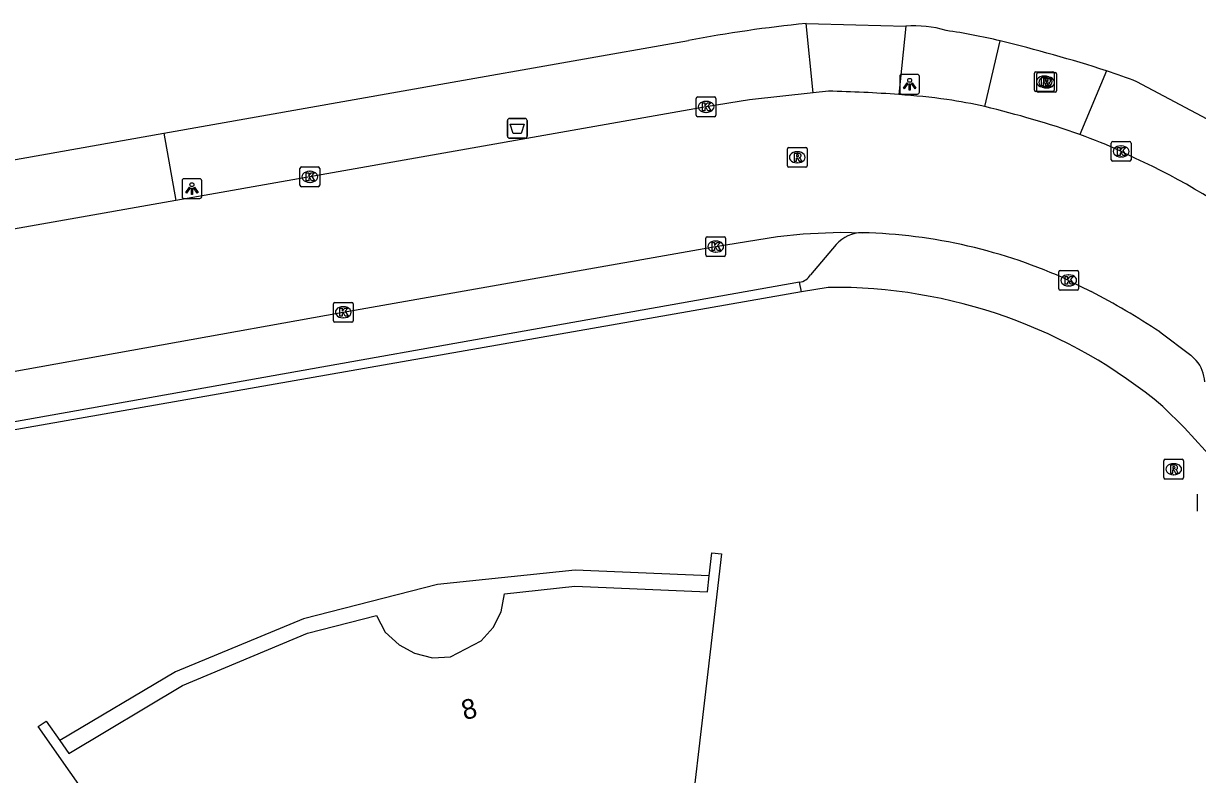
# Model space of a CAD drawing. Extents: x 155018 to 156648, y 383980 to 385733.
# Drawn here: x 155507.8 to 155567.3, y 385438.4 to 385476.4 of the extents above; entities that cross this region are included whole.
import ezdxf

# ---------------------------------------------------------------- set-up
doc = ezdxf.new("R2010")
doc.units = 0
for name, color, linetype in [('IMGEO_Afvalbak', 7, 'Continuous'), ('IMGEO_Kolk', 7, 'Continuous'), ('IMGEO_Lichtpunt', 7, 'Continuous'), ('IMGEO_Pand', 7, 'Continuous'), ('IMGEO_Pand_nummerreeks', 7, 'Continuous'), ('IMGEO_Pand_overbouw', 7, 'Continuous'), ('IMGEO_Rijbaan_lokaal_gesloten', 7, 'Continuous'), ('IMGEO_Rijbaan_lokaal_open', 7, 'Continuous'), ('IMGEO_Rioolput', 7, 'Continuous'), ('IMGEO_Voetpad_open', 7, 'Continuous')]:
    doc.layers.add(name, color=color, linetype=linetype)

msp = doc.modelspace()

# ---------------------------------------------------------------- linework, layer by layer
at = {"layer": 'IMGEO_Afvalbak'}
for p, q in [((155532.325, 385470.684), (155532.325, 385471.484)), ((155532.325, 385471.484), (155532.325, 385470.684)), ((155532.425, 385471.584), (155533.215, 385471.584)), ((155533.215, 385471.584), (155532.425, 385471.584)), ((155533.315, 385471.484), (155533.315, 385470.684)), ((155533.315, 385470.684), (155533.315, 385471.484)), ((155533.215, 385470.584), (155532.425, 385470.584)), ((155532.425, 385470.584), (155533.215, 385470.584))]:
    msp.add_line(p, q, dxfattribs=at)
msp.add_lwpolyline([(155532.468, 385471.298), (155533.172, 385471.298), (155533.023, 385470.828), (155532.617, 385470.828), (155532.468, 385471.298)], dxfattribs=at)
for centre, start, end in [((155532.425, 385471.484), 90, 180), ((155532.425, 385471.484), 90, 180), ((155533.215, 385471.484), 0, 90), ((155533.215, 385471.484), 360, 90), ((155532.425, 385470.684), 180, 270), ((155532.425, 385470.684), 180, 270), ((155533.215, 385470.684), 270, 0), ((155533.215, 385470.684), 270, 0)]:
    msp.add_arc(centre, 0.1, start, end, dxfattribs=at)
at = {"layer": 'IMGEO_Kolk'}
for p, q in [((155541.878, 385471.746), (155541.878, 385472.598)), ((155541.953, 385472.672), (155542.805, 385472.672)), ((155542.366, 385472.452), (155542.391, 385472.452)), ((155542.879, 385472.598), (155542.879, 385471.746)), ((155542.389, 385471.892), (155542.364, 385471.892)), ((155542.805, 385471.672), (155541.953, 385471.672)), ((155562.89, 385469.489), (155562.89, 385470.341)), ((155562.965, 385470.415), (155563.817, 385470.415)), ((155563.378, 385470.195), (155563.403, 385470.195)), ((155563.891, 385470.341), (155563.891, 385469.489)), ((155563.817, 385469.415), (155562.965, 385469.415)), ((155563.401, 385469.635), (155563.376, 385469.635)), ((155521.818, 385468.203), (155521.818, 385469.055)), ((155521.893, 385469.129), (155522.745, 385469.129)), ((155522.306, 385468.909), (155522.331, 385468.909)), ((155522.819, 385469.055), (155522.819, 385468.203)), ((155522.745, 385468.129), (155521.893, 385468.129)), ((155522.329, 385468.349), (155522.304, 385468.349)), ((155542.365, 385464.672), (155542.365, 385465.524)), ((155542.44, 385465.598), (155543.292, 385465.598)), ((155542.853, 385465.378), (155542.878, 385465.378)), ((155543.366, 385465.524), (155543.366, 385464.672)), ((155543.292, 385464.598), (155542.44, 385464.598)), ((155542.876, 385464.818), (155542.851, 385464.818)), ((155560.233, 385462.959), (155560.233, 385463.811)), ((155560.308, 385463.885), (155561.16, 385463.885)), ((155560.721, 385463.665), (155560.746, 385463.665)), ((155561.234, 385463.811), (155561.234, 385462.959)), ((155561.16, 385462.885), (155560.308, 385462.885)), ((155560.744, 385463.105), (155560.719, 385463.105)), ((155523.512, 385461.344), (155523.512, 385462.196)), ((155523.587, 385462.27), (155524.439, 385462.27)), ((155524.513, 385462.196), (155524.513, 385461.344)), ((155524, 385462.05), (155524.025, 385462.05)), ((155524.439, 385461.27), (155523.587, 385461.27)), ((155524.023, 385461.49), (155523.998, 385461.49))]:
    msp.add_line(p, q, dxfattribs=at)
for points in [[(155541.878, 385471.746), (155541.878, 385472.598)], [(155541.953, 385472.672), (155542.805, 385472.672)], [(155542.199, 385472.372), (155542.322, 385472.372), (155542.322, 385472.221), (155542.452, 385472.372), (155542.616, 385472.372), (155542.47, 385472.221), (155542.623, 385471.972), (155542.471, 385471.972), (155542.386, 385472.136), (155542.322, 385472.069), (155542.322, 385471.972), (155542.199, 385471.972), (155542.199, 385472.372)], [(155542.879, 385472.598), (155542.879, 385471.746)], [(155542.805, 385471.672), (155541.953, 385471.672)], [(155562.89, 385469.489), (155562.89, 385470.341)], [(155562.965, 385470.415), (155563.817, 385470.415)], [(155563.211, 385470.115), (155563.334, 385470.115), (155563.334, 385469.964), (155563.464, 385470.115), (155563.628, 385470.115), (155563.482, 385469.964), (155563.635, 385469.715), (155563.483, 385469.715), (155563.398, 385469.879), (155563.334, 385469.812), (155563.334, 385469.715), (155563.211, 385469.715), (155563.211, 385470.115)], [(155563.891, 385470.341), (155563.891, 385469.489)], [(155563.817, 385469.415), (155562.965, 385469.415)], [(155521.818, 385468.203), (155521.818, 385469.055)], [(155521.893, 385469.129), (155522.745, 385469.129)], [(155522.139, 385468.829), (155522.262, 385468.829), (155522.262, 385468.678), (155522.392, 385468.829), (155522.556, 385468.829), (155522.41, 385468.678), (155522.563, 385468.429), (155522.411, 385468.429), (155522.326, 385468.593), (155522.262, 385468.526), (155522.262, 385468.429), (155522.139, 385468.429), (155522.139, 385468.829)], [(155522.819, 385469.055), (155522.819, 385468.203)], [(155522.745, 385468.129), (155521.893, 385468.129)], [(155542.365, 385464.672), (155542.365, 385465.524)], [(155542.44, 385465.598), (155543.292, 385465.598)], [(155542.686, 385465.298), (155542.809, 385465.298), (155542.809, 385465.147), (155542.939, 385465.298), (155543.103, 385465.298), (155542.957, 385465.147), (155543.11, 385464.898), (155542.958, 385464.898), (155542.873, 385465.062), (155542.809, 385464.995), (155542.809, 385464.898), (155542.686, 385464.898), (155542.686, 385465.298)], [(155543.366, 385465.524), (155543.366, 385464.672)], [(155543.292, 385464.598), (155542.44, 385464.598)], [(155560.233, 385462.959), (155560.233, 385463.811)], [(155560.308, 385463.885), (155561.16, 385463.885)], [(155560.554, 385463.585), (155560.677, 385463.585), (155560.677, 385463.434), (155560.807, 385463.585), (155560.971, 385463.585), (155560.825, 385463.434), (155560.978, 385463.185), (155560.826, 385463.185), (155560.741, 385463.349), (155560.677, 385463.282), (155560.677, 385463.185), (155560.554, 385463.185), (155560.554, 385463.585)], [(155561.234, 385463.811), (155561.234, 385462.959)], [(155561.16, 385462.885), (155560.308, 385462.885)], [(155523.512, 385461.344), (155523.512, 385462.196)], [(155523.587, 385462.27), (155524.439, 385462.27)], [(155524.513, 385462.196), (155524.513, 385461.344)], [(155523.833, 385461.97), (155523.956, 385461.97), (155523.956, 385461.819), (155524.086, 385461.97), (155524.25, 385461.97), (155524.104, 385461.819), (155524.257, 385461.57), (155524.105, 385461.57), (155524.02, 385461.734), (155523.956, 385461.667), (155523.956, 385461.57), (155523.833, 385461.57), (155523.833, 385461.97)], [(155524.439, 385461.27), (155523.587, 385461.27)]]:
    msp.add_lwpolyline(points, dxfattribs=at)
for centre, start, end in [((155541.955, 385472.596), 91.55205, 178.44795), ((155541.955, 385472.596), 91.55205, 178.44795), ((155542.803, 385472.596), 1.55205, 88.44795), ((155542.803, 385472.596), 1.55205, 88.44795), ((155541.955, 385471.748), 181.55205, 268.44795), ((155541.955, 385471.748), 181.55205, 268.44795), ((155542.803, 385471.748), 271.55205, 358.44795), ((155542.803, 385471.748), 271.55205, 358.44795), ((155562.967, 385470.339), 91.55205, 178.44795), ((155562.967, 385470.339), 91.55205, 178.44795), ((155563.815, 385470.339), 1.55205, 88.44795), ((155563.815, 385470.339), 1.55205, 88.44795), ((155562.967, 385469.491), 181.55205, 268.44795), ((155562.967, 385469.491), 181.55205, 268.44795), ((155563.815, 385469.491), 271.55205, 358.44795), ((155563.815, 385469.491), 271.55205, 358.44795), ((155521.895, 385469.053), 91.55205, 178.44795), ((155521.895, 385469.053), 91.55205, 178.44795), ((155522.743, 385469.053), 1.55205, 88.44795), ((155522.743, 385469.053), 1.55205, 88.44795), ((155521.895, 385468.205), 181.55205, 268.44795), ((155521.895, 385468.205), 181.55205, 268.44795), ((155522.743, 385468.205), 271.55205, 358.44795), ((155522.743, 385468.205), 271.55205, 358.44795), ((155542.442, 385465.522), 91.55205, 178.44795), ((155542.442, 385465.522), 91.55205, 178.44795), ((155543.29, 385465.522), 1.55205, 88.44795), ((155543.29, 385465.522), 1.55205, 88.44795), ((155542.442, 385464.674), 181.55205, 268.44795), ((155542.442, 385464.674), 181.55205, 268.44795), ((155543.29, 385464.674), 271.55205, 358.44795), ((155543.29, 385464.674), 271.55205, 358.44795), ((155560.31, 385463.809), 91.55205, 178.44795), ((155560.31, 385463.809), 91.55205, 178.44795), ((155561.158, 385463.809), 1.55205, 88.44795), ((155561.158, 385463.809), 1.55205, 88.44795), ((155560.31, 385462.961), 181.55205, 268.44795), ((155560.31, 385462.961), 181.55205, 268.44795), ((155561.158, 385462.961), 271.55205, 358.44795), ((155561.158, 385462.961), 271.55205, 358.44795), ((155523.589, 385462.194), 91.55205, 178.44795), ((155523.589, 385462.194), 91.55205, 178.44795), ((155524.437, 385462.194), 1.55205, 88.44795), ((155524.437, 385462.194), 1.55205, 88.44795), ((155523.589, 385461.346), 181.55205, 268.44795), ((155523.589, 385461.346), 181.55205, 268.44795), ((155524.437, 385461.346), 271.55205, 358.44795), ((155524.437, 385461.346), 271.55205, 358.44795)]:
    msp.add_arc(centre, 0.0765, start, end, dxfattribs=at)
for centre, major_axis, ratio, start_param, end_param in [((155542.365, 385472.172), (-0.387, 0.002), 0.722429, 4.712389, 7.853982), ((155542.39, 385472.172), (-0.39, 0.002), 0.717154, 1.570796, 4.712389), ((155563.377, 385469.915), (-0.387, 0.002), 0.722429, 4.712389, 7.853982), ((155563.402, 385469.915), (-0.39, 0.002), 0.717154, 1.570796, 4.712389), ((155522.305, 385468.629), (-0.387, 0.002), 0.722429, 4.712389, 7.853982), ((155522.33, 385468.629), (-0.39, 0.002), 0.717154, 1.570796, 4.712389), ((155542.852, 385465.098), (-0.387, 0.002), 0.722429, 4.712389, 7.853982), ((155542.877, 385465.098), (-0.39, 0.002), 0.717154, 1.570796, 4.712389), ((155560.72, 385463.385), (-0.387, 0.002), 0.722429, 4.712389, 7.853982), ((155560.745, 385463.385), (-0.39, 0.002), 0.717154, 1.570796, 4.712389), ((155523.999, 385461.77), (-0.387, 0.002), 0.722429, 4.712389, 7.853982), ((155524.024, 385461.77), (-0.39, 0.002), 0.717154, 1.570796, 4.712389)]:
    msp.add_ellipse(centre, major_axis=major_axis, ratio=ratio, start_param=start_param, end_param=end_param, dxfattribs=at)
at = {"layer": 'IMGEO_Lichtpunt'}
for p, q in [((155552.183, 385473.718), (155552.183, 385472.911)), ((155552.183, 385473.718), (155552.183, 385472.911)), ((155553.085, 385473.813), (155552.277, 385473.813)), ((155553.085, 385473.813), (155552.277, 385473.813)), ((155553.179, 385472.911), (155553.179, 385473.718)), ((155553.179, 385472.911), (155553.179, 385473.718)), ((155552.277, 385472.817), (155553.085, 385472.817)), ((155552.277, 385472.817), (155553.085, 385472.817)), ((155515.849, 385468.434), (155515.849, 385467.627)), ((155515.849, 385468.434), (155515.849, 385467.627)), ((155516.751, 385468.529), (155515.943, 385468.529)), ((155516.751, 385468.529), (155515.943, 385468.529)), ((155516.845, 385467.627), (155516.845, 385468.434)), ((155516.845, 385467.627), (155516.845, 385468.434)), ((155515.943, 385467.533), (155516.751, 385467.533)), ((155515.943, 385467.533), (155516.751, 385467.533))]:
    msp.add_line(p, q, dxfattribs=at)
for points in [[(155552.557, 385473.382), (155552.596, 385473.354), (155552.408, 385473.092), (155552.37, 385473.119), (155552.557, 385473.382)], [(155552.659, 385473.334), (155552.706, 385473.334), (155552.706, 385473.012), (155552.659, 385473.012), (155552.659, 385473.334)], [(155552.769, 385473.354), (155552.807, 385473.381), (155552.994, 385473.119), (155552.955, 385473.091), (155552.769, 385473.354)], [(155516.223, 385468.098), (155516.262, 385468.07), (155516.074, 385467.808), (155516.036, 385467.835), (155516.223, 385468.098)], [(155516.325, 385468.05), (155516.372, 385468.05), (155516.372, 385467.728), (155516.325, 385467.728), (155516.325, 385468.05)], [(155516.435, 385468.07), (155516.473, 385468.097), (155516.66, 385467.835), (155516.621, 385467.807), (155516.435, 385468.07)]]:
    msp.add_lwpolyline(points, dxfattribs=at)
for centre in [(155552.682, 385473.516), (155516.348, 385468.232)]:
    msp.add_circle(centre, 0.0994, dxfattribs=at)
for centre, start, end in [((155552.277, 385473.718), 90, 180), ((155552.277, 385473.718), 90, 180), ((155553.085, 385473.718), 0, 90), ((155553.085, 385473.718), 0, 90), ((155552.277, 385472.911), 180, 270), ((155552.277, 385472.911), 180, 270), ((155553.085, 385472.911), 270, 0), ((155553.085, 385472.911), 270, 360), ((155515.943, 385468.434), 90, 180), ((155515.943, 385468.434), 90, 180), ((155516.751, 385468.434), 0, 90), ((155516.751, 385468.434), 0, 90), ((155515.943, 385467.627), 180, 270), ((155515.943, 385467.627), 180, 270), ((155516.751, 385467.627), 270, 0), ((155516.751, 385467.627), 270, 360)]:
    msp.add_arc(centre, 0.0946, start, end, dxfattribs=at)
at = {"layer": 'IMGEO_Pand'}
for points in [[(155513.432, 385433.848), (155508.562, 385440.785), (155508.976, 385441.067), (155509.662, 385440.08), (155510.123, 385439.418), (155515.872, 385442.873), (155522.205, 385445.523), (155525.698, 385446.408), (155526.129, 385445.562), (155526.837, 385444.923), (155527.625, 385444.498), (155528.53, 385444.274), (155529.44, 385444.318), (155530.986, 385445.129), (155531.603, 385445.806), (155531.997, 385446.604), (155532.178, 385447.514), (155535.73, 385447.906), (155542.444, 385447.609), (155542.537, 385448.416), (155542.673, 385449.592), (155543.155, 385449.534), (155542.579, 385444.568)], [(155542.579, 385444.568), (155541.257, 385433.167)]]:
    msp.add_lwpolyline(points, dxfattribs=at)
at = {"layer": 'IMGEO_Pand_overbouw'}
msp.add_lwpolyline([(155509.662, 385440.08), (155510.123, 385439.418), (155515.872, 385442.873), (155522.205, 385445.523), (155525.698, 385446.408), (155526.129, 385445.562), (155526.837, 385444.923), (155527.625, 385444.498), (155528.53, 385444.274), (155529.44, 385444.318), (155530.986, 385445.129), (155531.603, 385445.806), (155531.997, 385446.604), (155532.178, 385447.514), (155535.73, 385447.906), (155542.444, 385447.609), (155542.537, 385448.416), (155535.75, 385448.706), (155528.776, 385447.979), (155521.991, 385446.247), (155515.527, 385443.562)], close=True, dxfattribs=at)
at = {"layer": 'IMGEO_Rijbaan_lokaal_gesloten'}
for points in [[(155547.798, 385472.881), (155544.569, 385472.53), (155542.375, 385472.171), (155515.531, 385467.427)], [(155548.576, 385472.966), (155547.798, 385472.881)], [(155564.117, 385469.553), (155563.387, 385469.914)], [(155515.531, 385467.427), (155503.385, 385465.292), (155500, 385464.685), (155495.142, 385463.824)], [(155505.59, 385458.46), (155524.009, 385461.771), (155542.862, 385465.099), (155545.993, 385465.605), (155547.292, 385465.741), (155549.185, 385465.834), (155550.289, 385465.797)], [(155560.731, 385463.386), (155561.866, 385462.824)], [(155565.343, 385460.779), (155566.924, 385459.594), (155567.194, 385459.329)]]:
    msp.add_lwpolyline(points, dxfattribs=at)
for centre, radius, start, end in [((155546.82, 385399.243), 73.744, 85.86566, 88.63585), ((155549.427, 385434.57), 38.321, 82.28444, 85.94503), ((155551.209, 385449.352), 23.434, 76.97894, 81.74927), ((155544.528, 385422.55), 51.055, 70.82343, 76.45039), ((155552.963, 385447.507), 24.713, 65.05213, 70.28972), ((155551.171, 385440.778), 31.553, 51.79913, 65.77683), ((155549.627, 385439.113), 26.692, 65.41783, 88.57931), ((155545.003, 385430.175), 36.747, 56.39172, 62.68439), ((155565.793, 385458.153), 1.829, 2.95767, 40.02297)]:
    msp.add_arc(centre, radius, start, end, dxfattribs=at)
at = {"layer": 'IMGEO_Rijbaan_lokaal_open'}
for points in [[(155547.437, 385476.395), (155549.961, 385476.327), (155552.485, 385476.253)], [(155547.798, 385472.881), (155547.437, 385476.395)], [(155552.485, 385476.253), (155552.137, 385472.795)], [(155556.489, 385472.184), (155557.26, 385475.517)], [(155562.649, 385474), (155561.298, 385470.772)], [(155494.525, 385467.247), (155500, 385468.196), (155514.933, 385470.839)], [(155514.933, 385470.839), (155515.531, 385467.427)]]:
    msp.add_lwpolyline(points, dxfattribs=at)
msp.add_arc((155536.993, 385393.191), 84.784, 72.3861, 76.17015, dxfattribs=at)
at = {"layer": 'IMGEO_Rioolput'}
for p, q in [((155558.999, 385473.024), (155558.999, 385473.876)), ((155559.074, 385473.95), (155559.926, 385473.95)), ((155559.12, 385472.985), (155559.12, 385473.837)), ((155559.195, 385473.911), (155560.047, 385473.911)), ((155559.487, 385473.73), (155559.512, 385473.73)), ((155559.608, 385473.691), (155559.633, 385473.691)), ((155560, 385473.876), (155560, 385473.024)), ((155560.121, 385473.837), (155560.121, 385472.985)), ((155559.926, 385472.95), (155559.074, 385472.95)), ((155560.047, 385472.911), (155559.195, 385472.911)), ((155559.51, 385473.17), (155559.485, 385473.17)), ((155559.631, 385473.131), (155559.606, 385473.131)), ((155546.493, 385469.191), (155546.493, 385470.043)), ((155546.568, 385470.117), (155547.42, 385470.117)), ((155546.981, 385469.897), (155547.006, 385469.897)), ((155547.494, 385470.043), (155547.494, 385469.191)), ((155547.004, 385469.337), (155546.979, 385469.337)), ((155547.42, 385469.117), (155546.568, 385469.117)), ((155565.549, 385453.397), (155565.549, 385454.249)), ((155565.624, 385454.323), (155566.476, 385454.323)), ((155566.037, 385454.103), (155566.062, 385454.103)), ((155566.55, 385454.249), (155566.55, 385453.397)), ((155566.476, 385453.323), (155565.624, 385453.323)), ((155566.06, 385453.543), (155566.035, 385453.543)), ((155567.255, 385451.699), (155567.255, 385452.551))]:
    msp.add_line(p, q, dxfattribs=at)
for points in [[(155558.999, 385473.024), (155558.999, 385473.876)], [(155559.074, 385473.95), (155559.926, 385473.95)], [(155559.12, 385472.985), (155559.12, 385473.837)], [(155559.195, 385473.911), (155560.047, 385473.911)], [(155559.588, 385473.648), (155559.336, 385473.65), (155559.336, 385473.25)], [(155559.709, 385473.609), (155559.457, 385473.611), (155559.457, 385473.211)], [(155559.514, 385473.569), (155559.46, 385473.569), (155559.46, 385473.488)], [(155559.46, 385473.488), (155559.512, 385473.488)], [(155559.635, 385473.53), (155559.581, 385473.53), (155559.581, 385473.449)], [(155560, 385473.876), (155560, 385473.024)], [(155560.121, 385473.837), (155560.121, 385472.985)], [(155559.926, 385472.95), (155559.074, 385472.95)], [(155560.047, 385472.911), (155559.195, 385472.911)], [(155559.336, 385473.25), (155559.46, 385473.25), (155559.46, 385473.412), (155559.471, 385473.412)], [(155559.457, 385473.211), (155559.581, 385473.211), (155559.581, 385473.373), (155559.592, 385473.373)], [(155559.518, 385473.383), (155559.589, 385473.25), (155559.729, 385473.25), (155559.664, 385473.376)], [(155559.581, 385473.449), (155559.633, 385473.449)], [(155559.639, 385473.344), (155559.71, 385473.211), (155559.85, 385473.211), (155559.785, 385473.337)], [(155546.493, 385469.191), (155546.493, 385470.043)], [(155546.568, 385470.117), (155547.42, 385470.117)], [(155547.494, 385470.043), (155547.494, 385469.191)], [(155547.082, 385469.815), (155546.83, 385469.817), (155546.83, 385469.417)], [(155546.83, 385469.417), (155546.954, 385469.417), (155546.954, 385469.579), (155546.965, 385469.579)], [(155547.008, 385469.736), (155546.954, 385469.736), (155546.954, 385469.655)], [(155546.954, 385469.655), (155547.006, 385469.655)], [(155547.012, 385469.55), (155547.083, 385469.417), (155547.223, 385469.417), (155547.158, 385469.543)], [(155547.42, 385469.117), (155546.568, 385469.117)], [(155565.549, 385453.397), (155565.549, 385454.249)], [(155565.624, 385454.323), (155566.476, 385454.323)], [(155566.138, 385454.021), (155565.886, 385454.023), (155565.886, 385453.623)], [(155566.064, 385453.942), (155566.01, 385453.942), (155566.01, 385453.861)], [(155566.01, 385453.861), (155566.062, 385453.861)], [(155566.55, 385454.249), (155566.55, 385453.397)], [(155566.476, 385453.323), (155565.624, 385453.323)], [(155565.886, 385453.623), (155566.01, 385453.623), (155566.01, 385453.785), (155566.021, 385453.785)], [(155566.068, 385453.756), (155566.139, 385453.623), (155566.279, 385453.623), (155566.214, 385453.749)], [(155567.255, 385451.699), (155567.255, 385452.551)]]:
    msp.add_lwpolyline(points, dxfattribs=at)
for centre, radius, start, end in [((155559.076, 385473.874), 0.0765, 91.55205, 178.44795), ((155559.076, 385473.874), 0.0765, 91.55205, 178.44795), ((155559.197, 385473.835), 0.0765, 91.55205, 178.44795), ((155559.197, 385473.835), 0.0765, 91.55205, 178.44795), ((155559.496, 385473.677), 0.19, 274.7715, 282.96867), ((155559.52, 385473.473), 0.0964, 77.00612, 93.18647), ((155559.534, 385473.53), 0.0378, 276.66336, 79.67722), ((155559.587, 385473.538), 0.109, 350.36119, 89.41601), ((155559.585, 385473.538), 0.112, 277.58423, 350.98172), ((155559.641, 385473.434), 0.0964, 77.00612, 93.18647), ((155559.655, 385473.491), 0.0378, 276.66336, 79.67722), ((155559.708, 385473.499), 0.109, 350.36119, 89.41601), ((155559.706, 385473.499), 0.112, 277.58423, 350.98172), ((155559.924, 385473.874), 0.0765, 1.55205, 88.44795), ((155559.924, 385473.874), 0.0765, 1.55205, 88.44795), ((155560.045, 385473.835), 0.0765, 1.55205, 88.44795), ((155560.045, 385473.835), 0.0765, 1.55205, 88.44795), ((155559.076, 385473.026), 0.0765, 181.55205, 268.44795), ((155559.076, 385473.026), 0.0765, 181.55205, 268.44795), ((155559.197, 385472.987), 0.0765, 181.55205, 268.44795), ((155559.197, 385472.987), 0.0765, 181.55205, 268.44795), ((155559.47, 385473.359), 0.0533, 26.02933, 88.69889), ((155559.591, 385473.32), 0.0533, 26.02933, 88.69889), ((155559.569, 385473.323), 0.108, 29.51342, 73.79051), ((155559.617, 385473.638), 0.19, 274.7715, 282.96867), ((155559.69, 385473.284), 0.108, 29.51342, 73.79051), ((155559.924, 385473.026), 0.0765, 271.55205, 358.44795), ((155559.924, 385473.026), 0.0765, 271.55205, 358.44795), ((155560.045, 385472.987), 0.0765, 271.55205, 358.44795), ((155560.045, 385472.987), 0.0765, 271.55205, 358.44795), ((155546.57, 385470.041), 0.0765, 91.55205, 178.44795), ((155546.57, 385470.041), 0.0765, 91.55205, 178.44795), ((155547.418, 385470.041), 0.0765, 1.55205, 88.44795), ((155547.418, 385470.041), 0.0765, 1.55205, 88.44795), ((155546.964, 385469.526), 0.0533, 26.02933, 88.69889), ((155546.99, 385469.844), 0.19, 274.7715, 282.96867), ((155547.014, 385469.64), 0.0964, 77.00612, 93.18647), ((155547.028, 385469.697), 0.0378, 276.66336, 79.67722), ((155547.081, 385469.705), 0.109, 350.36119, 89.41601), ((155547.079, 385469.705), 0.112, 277.58423, 350.98172), ((155547.063, 385469.49), 0.108, 29.51342, 73.79051), ((155546.57, 385469.193), 0.0765, 181.55205, 268.44795), ((155546.57, 385469.193), 0.0765, 181.55205, 268.44795), ((155547.418, 385469.193), 0.0765, 271.55205, 358.44795), ((155547.418, 385469.193), 0.0765, 271.55205, 358.44795), ((155565.626, 385454.247), 0.0765, 91.55205, 178.44795), ((155565.626, 385454.247), 0.0765, 91.55205, 178.44795), ((155566.046, 385454.05), 0.19, 274.7715, 282.96867), ((155566.07, 385453.846), 0.0964, 77.00612, 93.18647), ((155566.084, 385453.903), 0.0378, 276.66336, 79.67722), ((155566.137, 385453.911), 0.109, 350.36119, 89.41601), ((155566.135, 385453.911), 0.112, 277.58423, 350.98172), ((155566.474, 385454.247), 0.0765, 1.55205, 88.44795), ((155566.474, 385454.247), 0.0765, 1.55205, 88.44795), ((155565.626, 385453.399), 0.0765, 181.55205, 268.44795), ((155565.626, 385453.399), 0.0765, 181.55205, 268.44795), ((155566.02, 385453.732), 0.0533, 26.02933, 88.69889), ((155566.119, 385453.696), 0.108, 29.51342, 73.79051), ((155566.474, 385453.399), 0.0765, 271.55205, 358.44795), ((155566.474, 385453.399), 0.0765, 271.55205, 358.44795)]:
    msp.add_arc(centre, radius, start, end, dxfattribs=at)
for centre, major_axis, ratio, start_param, end_param in [((155559.486, 385473.45), (-0.387, 0.002), 0.722429, 4.712389, 7.853982), ((155559.607, 385473.411), (-0.387, 0.002), 0.722429, 4.712389, 7.853982), ((155559.511, 385473.45), (-0.39, 0.002), 0.717154, 1.570796, 4.712389), ((155559.632, 385473.411), (-0.39, 0.002), 0.717154, 1.570796, 4.712389), ((155546.98, 385469.617), (-0.387, 0.002), 0.722429, 4.712389, 7.853982), ((155547.005, 385469.617), (-0.39, 0.002), 0.717154, 1.570796, 4.712389), ((155566.036, 385453.823), (-0.387, 0.002), 0.722429, 4.712389, 7.853982), ((155566.061, 385453.823), (-0.39, 0.002), 0.717154, 1.570796, 4.712389)]:
    msp.add_ellipse(centre, major_axis=major_axis, ratio=ratio, start_param=start_param, end_param=end_param, dxfattribs=at)
at = {"layer": 'IMGEO_Voetpad_open'}
for points in [[(155514.933, 385470.839), (155529.237, 385473.373), (155541.495, 385475.534)], [(155569.931, 385470.377), (155564.191, 385473.441)], [(155548.968, 385465.194), (155547.664, 385463.661)], [(155547.209, 385462.803), (155506.127, 385455.592)], [(155547.113, 385463.288), (155506.509, 385456.077)], [(155547.209, 385462.803), (155547.113, 385463.288)], [(155548.564, 385463.028), (155547.209, 385462.803)], [(155575.427, 385447.004), (155567.64, 385454.776), (155566.591, 385455.924), (155565.506, 385457.003)]]:
    msp.add_lwpolyline(points, dxfattribs=at)
for centre, radius, start, end in [((155554.384, 385407.519), 69.225, 95.75933, 100.7303), ((155552.961, 385470.921), 5.353, 72.91483, 95.105), ((155550.431, 385447.178), 29.15, 76.45139, 81.90855), ((155554.008, 385447.759), 27.627, 68.37256, 71.77464), ((155550.279, 385464.069), 1.728, 89.68391, 139.38687), ((155546.954, 385464.116), 0.844, 280.87009, 327.32206), ((155548.885, 385437.099), 25.931, 50.1368, 90.70987)]:
    msp.add_arc(centre, radius, start, end, dxfattribs=at)

# ---------------------------------------------------------------- texts
at = {"layer": 'IMGEO_Pand_nummerreeks'}
msp.add_text('8', height=1, rotation=14.22087, dxfattribs=at).set_placement((155530.141, 385441.108))

doc.saveas('drawing.dxf')
